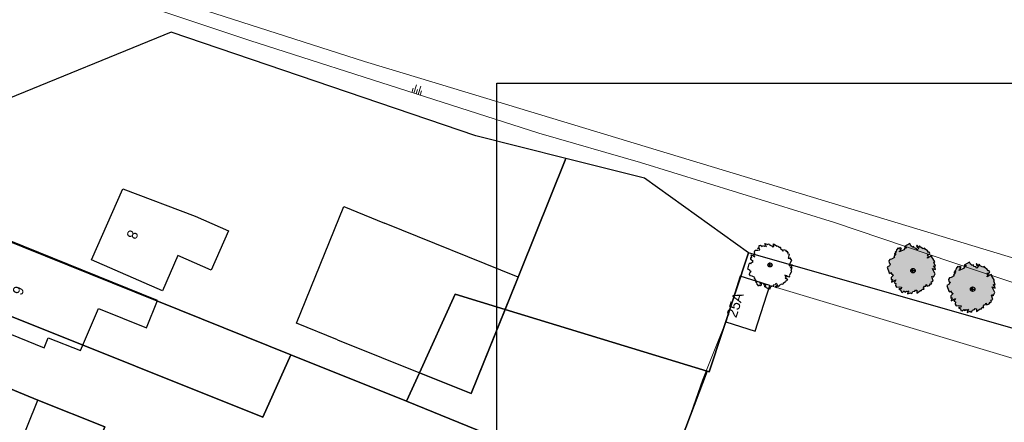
# Model space of a CAD drawing. Extents: x -1000932 to 2054797, y 285738 to 764020.
# Tile 340 of 656: x 171387 to 283262, y 610654 to 656401. Entities that reach past the tile are written whole.
import ezdxf

# ---------------------------------------------------------------- set-up
doc = ezdxf.new("R2010")
doc.units = 0
doc.header["$MEASUREMENT"] = 0
doc.layers.get('0').update_dxf_attribs({"color": 1, "linetype": 'CONTINUOUS'})
for name, color, linetype in [('--schets', 3, 'CONTINUOUS'), ('-boom', 8, 'CONTINUOUS'), ('-boom beschermd', 82, 'CONTINUOUS'), ('31.', 7, 'CONTINUOUS'), ('bomen', 1, 'CONTINUOUS')]:
    doc.layers.add(name, color=color, linetype=linetype)
doc.layers.add('04H', color=6, linetype='CONTINUOUS', plot=False)
for name, color, linetype, lineweight in [('B01', 1, 'CONTINUOUS', 30), ('B02', 1, 'CONTINUOUS', 30), ('B11', 1, 'CONTINUOUS', 30), ('S04', 7, 'CONTINUOUS', 0), ('T04', 84, 'CONTINUOUS', 0), ('T05', 84, 'CONTINUOUS', 0), ('T09', 7, 'CONTINUOUS', 0), ('W03', 5, 'CONTINUOUS', 0), ('Z02', 7, 'CONTINUOUS', 0), ('Z03', 7, 'CONTINUOUS', 0)]:
    doc.layers.add(name, color=color, linetype=linetype, lineweight=lineweight)
doc.styles.add('Style-INTL_ISO_EQUAL', font='INTL_ISO_EQUAL.shx')

# ---------------------------------------------------------------- blocks, each defined once
blk = doc.blocks.new('S04')
at = {"layer": 'S04', "color": 7, "linetype": 'Continuous', "lineweight": 0}
for p, q in [((0, 0.0502), (0.0502, 0.0502)), ((0, 0.0251), (0.1004, 0.0251)), ((0, 0), (0.0502, 0)), ((0, -0.0251), (0.1004, -0.0251)), ((0, -0.0502), (0.0502, -0.0502))]:
    blk.add_line(p, q, dxfattribs=at)
blk = doc.blocks.new('Boom2')
at = {"layer": '-boom beschermd', "linetype": 'Continuous', "transparency": 33554559}
h = blk.add_hatch(color=76, dxfattribs=at)
h.dxf.hatch_style = 1
h.paths.add_polyline_path([(2240, 1375), (2147, 1534), (2182, 1631), (2096, 1673), (1935, 1578), (1832, 1518), (1639, 1404), (1658, 1477), (1771, 1543), (1651, 1748), (1732, 1872), (1778, 1792), (1894, 1860), (1934, 1975), (1847, 2123), (1767, 2076), (1667, 2247), (1380, 2445), (1306, 2570), (1170, 2490), (845, 2651), (741, 2825), (644, 2655), (427, 2905), (408, 2829), (480, 2706), (657, 2556), (476, 2369), (368, 2533), (121, 2587), (98, 2757), (-38, 2677), (-250, 2828), (-308, 2997), (-355, 3077), (-947, 2730), (-907, 2662), (-793, 2728), (-776, 2570), (-928, 2542), (-1029, 2345), (-1518, 2134), (-1512, 2229), (-1342, 2330), (-1441, 2394), (-1315, 2467), (-1441, 2577), (-1600, 2484), (-1674, 2609), (-1865, 2358), (-1898, 2178), (-2014, 2098), (-1925, 2040), (-2095, 1940), (-2097, 1829), (-1958, 1911), (-2167, 1602), (-2107, 1499), (-2426, 1312), (-2630, 1269), (-2731, 1102), (-2688, 898), (-2535, 743), (-2626, 690), (-2661, 562), (-2923, 408), (-2709, -243), (-2589, -343), (-2515, -208), (-2408, -390), (-2221, -499), (-2475, -771), (-2478, -1007), (-2342, -1003), (-2423, -1319), (-1960, -1046), (-2121, -1378), (-1955, -1459), (-1996, -1691), (-1879, -1889), (-1552, -1855), (-1320, -1878), (-1349, -2063), (-1591, -2068), (-1379, -2221), (-1354, -2421), (-1184, -2474), (-1006, -2308), (-933, -2434), (-738, -2319), (-639, -2383), (-468, -2283), (-569, -2450), (-639, -2644), (-275, -2507), (-222, -2598), (-97, -2524), (-23, -2389), (215, -2326), (296, -2202), (445, -2222), (436, -2552), (872, -2246), (974, -2263), (1046, -2098), (1288, -2094), (1208, -1957), (1320, -1784), (1463, -1762), (1516, -1593), (1623, -1775), (1889, -1680), (1988, -1484), (2035, -1564), (2129, -1386), (2079, -1262), (2287, -1186), (2159, -680), (2261, -620), (2335, -745), (2534, -370), (2326, -17), (2219, 260), (2568, 128), (2496, 351), (2341, 547), (2554, 504), (2388, 941), (2490, 1001)])
at = {"layer": '-boom beschermd', "linetype": 'Continuous'}
blk.add_lwpolyline([(2240, 1375), (2147, 1534), (2182, 1631), (2096, 1673), (1935, 1578), (1832, 1518), (1639, 1404), (1658, 1477), (1771, 1543), (1651, 1748), (1732, 1872), (1778, 1792), (1894, 1860), (1934, 1975), (1847, 2123), (1767, 2076), (1667, 2247), (1380, 2445), (1306, 2570), (1170, 2490), (845, 2651), (741, 2825), (644, 2655), (427, 2905), (408, 2829), (480, 2706), (657, 2556), (476, 2369), (368, 2533), (121, 2587), (98, 2757), (-38, 2677), (-250, 2828), (-308, 2997), (-355, 3077), (-947, 2730), (-907, 2662), (-793, 2728), (-776, 2570), (-928, 2542), (-1029, 2345), (-1518, 2134), (-1512, 2229), (-1342, 2330), (-1441, 2394), (-1315, 2467), (-1441, 2577), (-1600, 2484), (-1674, 2609), (-1865, 2358), (-1898, 2178), (-2014, 2098), (-1925, 2040), (-2095, 1940), (-2097, 1829), (-1958, 1911), (-2167, 1602), (-2107, 1499), (-2426, 1312), (-2630, 1269), (-2731, 1102), (-2688, 898), (-2535, 743), (-2626, 690), (-2661, 562), (-2923, 408), (-2709, -243), (-2589, -343), (-2515, -208), (-2408, -390), (-2221, -499), (-2475, -771), (-2478, -1007), (-2342, -1003), (-2423, -1319), (-1960, -1046), (-2121, -1378), (-1955, -1459), (-1996, -1691), (-1879, -1889), (-1552, -1855), (-1320, -1878), (-1349, -2063), (-1591, -2068), (-1379, -2221), (-1354, -2421), (-1184, -2474), (-1006, -2308), (-933, -2434), (-738, -2319), (-639, -2383), (-468, -2283), (-569, -2450), (-639, -2644), (-275, -2507), (-222, -2598), (-97, -2524), (-23, -2389), (215, -2326), (296, -2202), (445, -2222), (436, -2552), (872, -2246), (974, -2263), (1046, -2098), (1288, -2094), (1208, -1957), (1320, -1784), (1463, -1762), (1516, -1593), (1623, -1775), (1889, -1680), (1988, -1484), (2035, -1564), (2129, -1386), (2079, -1262), (2287, -1186), (2159, -680), (2261, -620), (2335, -745), (2534, -370), (2326, -17), (2219, 260), (2568, 128), (2496, 351), (2341, 547), (2554, 504), (2388, 941), (2490, 1001)], close=True, dxfattribs=at)
blk.add_lwpolyline([(0, 0), (-163, 196)], dxfattribs=at)
blk.add_circle((0, 0), 255, dxfattribs=at)
blk = doc.blocks.new('boom')
at = {"layer": '31.', "color": 7, "linetype": 'Continuous'}
for points in [[(2252, -1106), (2174, -1256), (2210, -1343), (2134, -1385), (1982, -1306), (1886, -1256), (1704, -1162), (1724, -1227), (1831, -1282), (1731, -1475), (1810, -1584), (1849, -1510), (1958, -1566), (2000, -1669), (1928, -1809), (1853, -1770), (1769, -1930), (1516, -2125), (1455, -2242), (1326, -2176), (1036, -2338), (950, -2502), (853, -2352), (667, -2590), (646, -2521), (706, -2406), (860, -2260), (686, -2098), (595, -2253), (372, -2314), (359, -2471), (230, -2404), (44, -2552), (-1, -2709), (-40, -2785), (-597, -2495), (-564, -2431), (-457, -2486), (-449, -2341), (-589, -2322), (-691, -2147), (-1147, -1978), (-1138, -2064), (-977, -2148), (-1064, -2211), (-947, -2272), (-1056, -2379), (-1206, -2301), (-1268, -2419), (-1454, -2198), (-1493, -2035), (-1602, -1968), (-1524, -1910), (-1684, -1827), (-1691, -1726), (-1560, -1794), (-1766, -1521), (-1716, -1425), (-2016, -1269), (-2204, -1239), (-2305, -1092), (-2275, -903), (-2143, -754), (-2228, -709), (-2266, -594), (-2513, -466), (-2348, 139), (-2243, 236), (-2169, 116), (-2080, 288), (-1914, 397), (-2159, 633), (-2173, 849), (-2048, 851), (-2137, 1136), (-1701, 908), (-1864, 1205), (-1716, 1286), (-1765, 1496), (-1667, 1683), (-1367, 1668), (-1156, 1699), (-1191, 1867), (-1412, 1860), (-1226, 2010), (-1212, 2193), (-1060, 2251), (-889, 2107), (-828, 2225), (-644, 2130), (-557, 2193), (-396, 2110), (-496, 2257), (-569, 2431), (-230, 2323), (-186, 2409), (-68, 2347), (6, 2228), (227, 2181), (306, 2072), (441, 2096), (417, 2398), (831, 2139), (923, 2159), (996, 2012), (1218, 2019), (1151, 1891), (1262, 1738), (1393, 1724), (1450, 1572), (1539, 1743), (1787, 1669), (1887, 1495), (1926, 1570), (2020, 1412)], [(2020, 1412), (1980, 1296), (2174, 1237), (2080, 768), (2177, 718), (2238, 836), (2438, 502), (2265, 170), (2180, -89), (2493, 49), (2438, -158), (2305, -345), (2498, -295), (2366, -703), (2463, -753), (2252, -1106)]]:
    blk.add_lwpolyline(points, dxfattribs=at)
blk.add_circle((0, 0), 235, dxfattribs=at)
blk = doc.blocks.new('UNNAMED')
at = {"color": 0}
for p, q in [((-0.5, 0), (0.5, 0)), ((0, -0.5), (0, 0.5))]:
    blk.add_line(p, q, dxfattribs=at)

msp = doc.modelspace()

# ---------------------------------------------------------------- linework, layer by layer
at = {"layer": '04H', "linetype": 'Continuous'}
msp.add_lwpolyline([(225607.278, 649191.091), (374107.278, 649191.091), (374107.278, 439191.091), (225607.278, 439191.091)], close=True, dxfattribs=at)
at = {"layer": '31.', "color": 7, "linetype": 'Continuous', "lineweight": 25, "ltscale": 10}
for points in [[(161562.04, 634685.904), (202193.04, 618336.904), (215350.04, 613042.904), (216821.04, 616274.904), (220882.04, 625201.904), (226538.04, 623471.904), (233458.04, 640621.904), (223204.04, 643189.904), (188605.04, 655001.904), (169315.04, 647113.904), (167289.04, 643403.904), (168972.04, 642620.904), (165127.04, 638224.904)], [(226538.04, 623471.904), (249505.04, 616447.904), (249710.04, 616384.904), (254210.04, 629924.904), (242398.04, 638383.904), (233458.04, 640621.904)], [(161562.04, 634685.904), (155583.04, 628611.904), (199000.04, 611251.904), (202193.04, 618336.904)], [(240141.04, 602936.904), (232286.04, 584022.904), (237548.04, 582010.904), (236120.04, 578341.904), (242453.04, 576707.904), (241854.04, 574262.904), (250140.04, 571295.904), (291895.04, 556343.904), (296454.04, 617844.904), (254210.04, 629924.904), (249710.04, 616384.904), (249505.04, 616447.904), (243687.04, 601177.904)], [(150984.04, 622432.904), (173433.04, 613174.904), (181072.04, 610121.904), (178812.04, 604466.904), (193224.04, 598956.904), (232286.04, 584022.904), (240141.04, 602936.904), (215350.04, 613042.904), (202193.04, 618336.904), (199000.04, 611251.904), (155583.04, 628611.904), (153558.04, 626554.904)], [(216821.04, 616274.904), (222680.04, 613910.904), (226538.04, 623471.904), (220882.04, 625201.904)], [(215350.04, 613042.904), (240141.04, 602936.904), (243687.04, 601177.904), (249505.04, 616447.904), (226538.04, 623471.904), (222680.04, 613910.904), (216821.04, 616274.904)], [(178420.04, 567736.904), (193224.04, 598956.904), (178812.04, 604466.904), (181072.04, 610121.904), (173433.04, 613174.904), (150984.04, 622432.904), (134482.04, 596003.904)]]:
    msp.add_lwpolyline(points, close=True, dxfattribs=at)
at = {"layer": 'B01', "flags": 128}
for points in [[(189369.144, 629591.921), (187612.144, 625588.921), (179562.144, 629118.921), (183102.144, 637188.921), (191332.144, 634078.921), (194182.144, 632828.921)], [(180329.144, 623597.921), (185786.144, 621391.921), (187040.144, 624495.921), (170176.144, 631298.921), (167738.144, 625268.921)], [(166618.144, 622496.921), (166513.144, 622237.921), (174180.144, 619125.921), (174629.144, 620235.921)]]:
    msp.add_lwpolyline(points, dxfattribs=at)
at = {"layer": 'B02', "flags": 128}
for points in [[(207492.144, 620038.921), (202851.144, 621910.921), (208202.144, 635164.921), (212843.144, 633291.921)], [(207492.144, 620038.921), (222680.144, 613910.921), (228027.144, 627161.921), (212843.144, 633291.921)], [(256617.144, 626183.921), (253254.144, 627250.921), (251608.144, 622057.921)], [(251608.144, 622057.921), (254969.144, 620991.921), (256617.144, 626183.921)], [(178812.144, 604466.921), (171173.144, 607519.921), (173433.144, 613174.921), (181072.144, 610121.921)]]:
    msp.add_lwpolyline(points, dxfattribs=at)
at = {"layer": 'B11', "flags": 128}
for points in [[(194182.144, 632828.921), (195121.144, 632416.921), (193154.144, 627931.921), (189369.144, 629591.921)], [(174629.144, 620235.921), (178302.144, 618825.921), (180329.144, 623597.921)]]:
    msp.add_lwpolyline(points, dxfattribs=at)
at = {"layer": 'T04', "flags": 128}
for points in [[(256617.144, 626183.921), (294485.144, 614822.921), (289769.144, 557416.921), (274416.144, 562803.921)], [(248970.144, 615454.921), (235838.144, 577893.921)]]:
    msp.add_lwpolyline(points, dxfattribs=at)
at = {"layer": 'T05', "flags": 128}
msp.add_lwpolyline([(248970.144, 615454.921), (251608.144, 622057.921)], dxfattribs=at)
at = {"layer": 'T09', "flags": 128}
for points in [[(216418.144, 647981.921), (197553.144, 654041.921), (184565.144, 658358.921), (166788.144, 664798.921), (164485.144, 665495.921), (161990.144, 665549.921), (160672.144, 665434.921)], [(308868.144, 619171.921), (308716.144, 619235.921), (296637.144, 622443.921), (280003.144, 627955.921), (263953.144, 633353.921), (241929.144, 640187.921), (230357.144, 643503.921), (216418.144, 647981.921)]]:
    msp.add_lwpolyline(points, dxfattribs=at)
at = {"layer": 'W03', "flags": 128}
for points in [[(160672.144, 665434.921), (161702.144, 665764.921), (165464.144, 665963.921), (171704.144, 664138.921), (210555.144, 651660.921), (216975.144, 649715.921)], [(216975.144, 649715.921), (288305.144, 628108.921), (309253.144, 620547.921)]]:
    msp.add_lwpolyline(points, dxfattribs=at)

# ---------------------------------------------------------------- block references
at = {"layer": '--schets', "linetype": 'Continuous'}
msp.add_blockref('Boom2', (279665.391, 625784.48), dxfattribs=at)
at = {"layer": '-boom', "linetype": 'Continuous'}
msp.add_blockref('boom', (256631.391, 628537.48), dxfattribs=at)
at = {"layer": '-boom beschermd', "linetype": 'Continuous'}
msp.add_blockref('Boom2', (272882.391, 627888.48), dxfattribs=at)
at = {"layer": 'bomen', "xscale": 531.2874016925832, "yscale": 531.2874016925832, "zscale": 531.2874016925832}
for p in [(256631.391, 628537.48), (272882.391, 627888.48), (279665.391, 625784.48)]:
    msp.add_blockref('UNNAMED', p, dxfattribs=at)
at = {"layer": 'S04', "xscale": 10000, "yscale": 10000, "zscale": 10000, "rotation": 72.19180758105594}
msp.add_blockref('S04', (216418.144, 647981.921), dxfattribs=at)

# ---------------------------------------------------------------- texts
at = {"layer": 'Z02', "style": 'Style-INTL_ISO_EQUAL'}
for s, rotation, p in [('8', 246.30502896, (183828.144, 632621.921)), ('6', 247.97515407, (170839.144, 626267.921))]:
    msp.add_text(s, height=1200, rotation=rotation, dxfattribs=at).set_placement(p)
at = {"layer": 'Z03', "style": 'Style-INTL_ISO_EQUAL'}
msp.add_text('25A', height=1200, rotation=72.41690288, dxfattribs=at).set_placement((252812.144, 622458.921))

doc.saveas('drawing.dxf')
